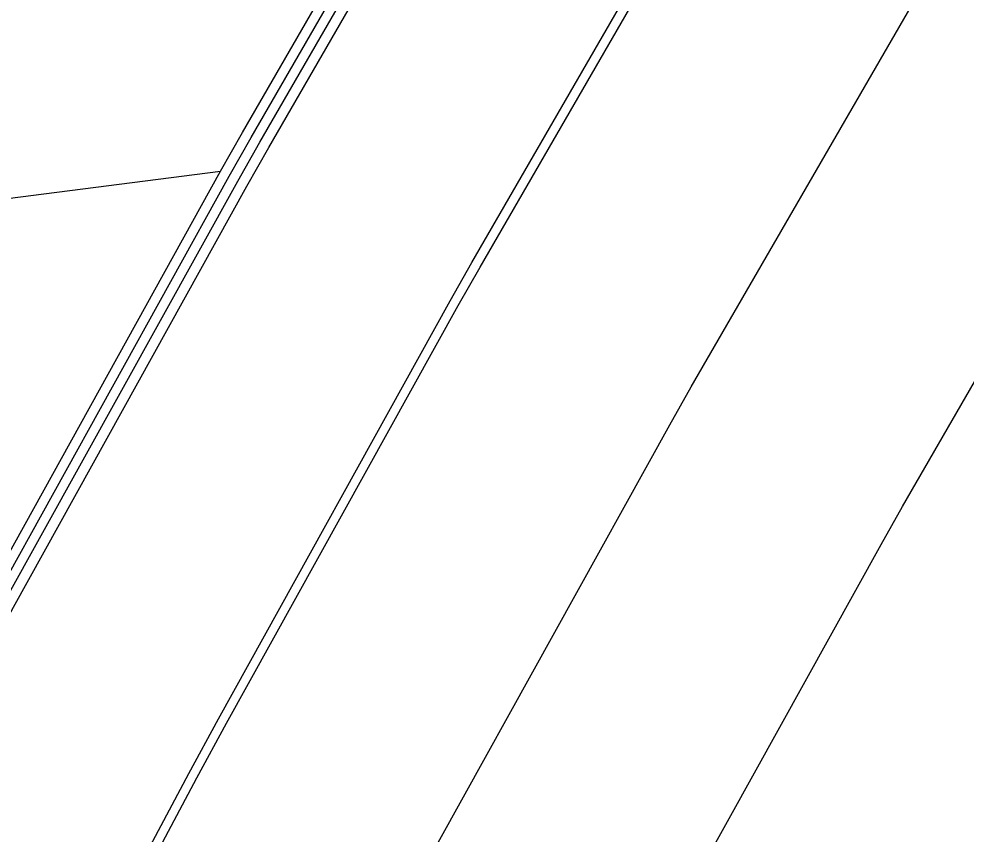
# Model space of a CAD drawing. Extents: x 1797478 to 1804836, y 246529 to 250952.
# Drawn here: x 1798114.76 to 1798161.58, y 250448.78 to 250489.07 of the extents above; entities that cross this region are included whole.
import ezdxf

# ---------------------------------------------------------------- set-up
doc = ezdxf.new("R2010")
doc.units = 0
for name, color, linetype in [('1', 7, 'Continuous'), ('EDPV-LINE', 7, 'Continuous'), ('LIMT-CSLINE', 7, 'Continuous'), ('SHDR-UPAV', 7, 'Continuous')]:
    doc.layers.add(name, color=color, linetype=linetype)

msp = doc.modelspace()

# ---------------------------------------------------------------- linework, layer by layer
for points in [[(1797965.431, 250072.714), (1797971.685, 250097.979), (1797978.217, 250123.172), (1797985.173, 250148.251), (1797992.552, 250173.209), (1798000.351, 250198.038), (1798008.568, 250222.733), (1798017.202, 250247.285), (1798026.249, 250271.688), (1798035.707, 250295.934), (1798045.573, 250320.017), (1798055.844, 250343.93), (1798066.518, 250367.667), (1798077.591, 250391.219), (1798089.061, 250414.581), (1798100.923, 250437.747), (1798111.695, 250457.982), (1798113.175, 250460.708), (1798124.727, 250481.538), (1798125.814, 250483.459), (1798138.834, 250505.994)], [(1797965.913, 250072.602), (1797972.165, 250097.859), (1797978.694, 250123.044), (1797985.648, 250148.115), (1797993.025, 250173.064), (1798000.821, 250197.886), (1798009.036, 250222.573), (1798017.667, 250247.117), (1798026.711, 250271.512), (1798036.166, 250295.75), (1798046.029, 250319.826), (1798056.297, 250343.731), (1798066.967, 250367.46), (1798078.037, 250391.005), (1798089.503, 250414.36), (1798101.362, 250437.517), (1798112.13, 250457.746), (1798113.61, 250460.471), (1798125.158, 250481.295), (1798126.244, 250483.215), (1798139.261, 250505.743)], [(1797966.389, 250072.491), (1797972.64, 250097.74), (1797979.167, 250122.917), (1797986.119, 250147.98), (1797993.493, 250172.922), (1798001.287, 250197.736), (1798009.499, 250222.414), (1798018.127, 250246.951), (1798027.168, 250271.338), (1798036.62, 250295.569), (1798046.48, 250319.637), (1798056.745, 250343.535), (1798067.412, 250367.256), (1798078.478, 250390.793), (1798089.94, 250414.14), (1798101.795, 250437.291), (1798112.56, 250457.513), (1798114.039, 250460.238), (1798125.584, 250481.054), (1798126.67, 250482.974), (1798139.682, 250505.494)], [(1798002.102, 250064.192), (1798008.058, 250088.876), (1798014.431, 250113.456), (1798021.217, 250137.925), (1798028.417, 250162.275), (1798036.026, 250186.501), (1798044.044, 250210.594), (1798052.467, 250234.549), (1798061.294, 250258.357), (1798070.522, 250282.014), (1798080.147, 250305.511), (1798090.169, 250328.842), (1798100.583, 250352.001), (1798111.387, 250374.98), (1798122.577, 250397.774), (1798134.151, 250420.375), (1798144.66, 250440.118), (1798146.105, 250442.778), (1798157.376, 250463.101), (1798158.436, 250464.975), (1798171.14, 250486.962), (1798181.526, 250504.324)], [(1798002.102, 250064.192), (1798008.058, 250088.876), (1798014.431, 250113.456), (1798021.217, 250137.925), (1798028.417, 250162.275), (1798036.026, 250186.501), (1798044.044, 250210.594), (1798052.467, 250234.549), (1798061.294, 250258.357), (1798070.522, 250282.014), (1798080.147, 250305.511), (1798090.169, 250328.842), (1798100.583, 250352.001), (1798111.387, 250374.98), (1798122.577, 250397.774), (1798134.151, 250420.375), (1798144.66, 250440.118), (1798146.105, 250442.778), (1798157.376, 250463.101), (1798158.436, 250464.975), (1798171.14, 250486.962), (1798181.526, 250504.324)], [(1798002.102, 250064.192), (1798008.058, 250088.876), (1798014.431, 250113.456), (1798021.217, 250137.925), (1798028.417, 250162.275), (1798036.026, 250186.501), (1798044.044, 250210.594), (1798052.467, 250234.549), (1798061.294, 250258.357), (1798070.522, 250282.014), (1798080.147, 250305.511), (1798090.169, 250328.842), (1798100.583, 250352.001), (1798111.387, 250374.98), (1798122.577, 250397.774), (1798134.151, 250420.375), (1798144.66, 250440.118), (1798146.105, 250442.778), (1798157.376, 250463.101), (1798158.436, 250464.975), (1798171.14, 250486.962), (1798181.526, 250504.324)], [(1798002.102, 250064.192), (1798008.058, 250088.876), (1798014.431, 250113.456), (1798021.217, 250137.925), (1798028.417, 250162.275), (1798036.026, 250186.501), (1798044.044, 250210.594), (1798052.467, 250234.549), (1798061.294, 250258.357), (1798070.522, 250282.014), (1798080.147, 250305.511), (1798090.169, 250328.842), (1798100.583, 250352.001), (1798111.387, 250374.98), (1798122.577, 250397.774), (1798134.151, 250420.375), (1798144.66, 250440.118), (1798146.105, 250442.778), (1798157.376, 250463.101), (1798158.436, 250464.975), (1798171.14, 250486.962), (1798181.526, 250504.324)], [(1797978.124, 250069.764), (1797984.327, 250094.815), (1797990.803, 250119.795), (1797997.701, 250144.662), (1798005.017, 250169.409), (1798012.75, 250194.028), (1798020.898, 250218.514), (1798029.459, 250242.858), (1798038.429, 250267.055), (1798047.807, 250291.096), (1798057.59, 250314.975), (1798067.774, 250338.686), (1798078.358, 250362.222), (1798089.337, 250385.575), (1798100.71, 250408.74), (1798112.472, 250431.709), (1798123.152, 250451.773), (1798124.621, 250454.476), (1798136.075, 250475.13), (1798137.152, 250477.035), (1798150.063, 250499.379)], [(1797978.575, 250069.66), (1797984.776, 250094.703), (1797991.25, 250119.675), (1797998.146, 250144.534), (1798005.46, 250169.274), (1798013.191, 250193.886), (1798021.336, 250218.364), (1798029.894, 250242.701), (1798038.862, 250266.89), (1798048.237, 250290.924), (1798058.016, 250314.796), (1798068.198, 250338.5), (1798078.778, 250362.028), (1798089.755, 250385.375), (1798101.124, 250408.532), (1798112.882, 250431.494), (1798123.559, 250451.553), (1798125.027, 250454.255), (1798136.478, 250474.903), (1798137.555, 250476.807), (1798150.461, 250499.144)], [(1797978.575, 250069.66), (1797984.776, 250094.703), (1797991.25, 250119.675), (1797998.146, 250144.534), (1798005.46, 250169.274), (1798013.191, 250193.886), (1798021.336, 250218.364), (1798029.894, 250242.701), (1798038.862, 250266.89), (1798048.237, 250290.924), (1798058.016, 250314.796), (1798068.198, 250338.5), (1798078.778, 250362.028), (1798089.755, 250385.375), (1798101.124, 250408.532), (1798112.882, 250431.494), (1798123.559, 250451.553), (1798125.027, 250454.255), (1798136.478, 250474.903), (1798137.555, 250476.807), (1798150.461, 250499.144)], [(1797990.265, 250066.943), (1797996.417, 250091.789), (1798002.841, 250116.565), (1798009.682, 250141.229), (1798016.938, 250165.774), (1798024.608, 250190.193), (1798032.69, 250214.479), (1798041.181, 250238.625), (1798050.078, 250262.624), (1798059.379, 250286.469), (1798069.082, 250310.154), (1798079.183, 250333.671), (1798089.681, 250357.015), (1798100.571, 250380.177), (1798111.851, 250403.153), (1798123.517, 250425.935), (1798134.11, 250445.835), (1798135.566, 250448.516), (1798146.927, 250469.002), (1798147.995, 250470.891), (1798160.8, 250493.053)]]:
    msp.add_lwpolyline(points)
at = {"layer": '1'}
msp.add_lwpolyline([(1798002.102, 250064.192), (1798008.058, 250088.876), (1798014.431, 250113.456), (1798021.217, 250137.925), (1798028.417, 250162.275), (1798036.026, 250186.501), (1798044.044, 250210.594), (1798052.467, 250234.549), (1798061.294, 250258.357), (1798070.522, 250282.014), (1798080.147, 250305.511), (1798090.169, 250328.842), (1798100.583, 250352.001), (1798111.387, 250374.98), (1798122.577, 250397.774), (1798134.151, 250420.375), (1798144.66, 250440.118), (1798146.105, 250442.778), (1798157.376, 250463.101), (1798158.436, 250464.975), (1798171.14, 250486.962), (1798181.526, 250504.324)], dxfattribs=at)
at = {"layer": 'EDPV-LINE'}
msp.add_lwpolyline([(1797978.575, 250069.66), (1797984.776, 250094.703), (1797991.25, 250119.675), (1797998.146, 250144.534), (1798005.46, 250169.274), (1798013.191, 250193.886), (1798021.336, 250218.364), (1798029.894, 250242.701), (1798038.862, 250266.89), (1798048.237, 250290.924), (1798058.016, 250314.796), (1798068.198, 250338.5), (1798078.778, 250362.028), (1798089.755, 250385.375), (1798101.124, 250408.532), (1798112.882, 250431.494), (1798123.559, 250451.553), (1798125.027, 250454.255), (1798136.478, 250474.903), (1798137.555, 250476.807), (1798150.461, 250499.144)], dxfattribs=at)
msp.add_lwpolyline([(1797978.575, 250069.66), (1797984.776, 250094.703), (1797991.25, 250119.675), (1797998.146, 250144.534), (1798005.46, 250169.274), (1798013.191, 250193.886), (1798021.336, 250218.364), (1798029.894, 250242.701), (1798038.862, 250266.89), (1798048.237, 250290.924), (1798058.016, 250314.796), (1798068.198, 250338.5), (1798078.778, 250362.028), (1798089.755, 250385.375), (1798101.124, 250408.532), (1798112.882, 250431.494), (1798123.559, 250451.553), (1798125.027, 250454.255), (1798136.478, 250474.903), (1798137.555, 250476.807), (1798150.461, 250499.144)], dxfattribs=at)
msp.add_lwpolyline([(1797978.575, 250069.66), (1797984.776, 250094.703), (1797991.25, 250119.675), (1797998.146, 250144.534), (1798005.46, 250169.274), (1798013.191, 250193.886), (1798021.336, 250218.364), (1798029.894, 250242.701), (1798038.862, 250266.89), (1798048.237, 250290.924), (1798058.016, 250314.796), (1798068.198, 250338.5), (1798078.778, 250362.028), (1798089.755, 250385.375), (1798101.124, 250408.532), (1798112.882, 250431.494), (1798123.559, 250451.553), (1798125.027, 250454.255), (1798136.478, 250474.903), (1798137.555, 250476.807), (1798150.461, 250499.144)], dxfattribs=at)
msp.add_lwpolyline([(1797978.575, 250069.66), (1797984.776, 250094.703), (1797991.25, 250119.675), (1797998.146, 250144.534), (1798005.46, 250169.274), (1798013.191, 250193.886), (1798021.336, 250218.364), (1798029.894, 250242.701), (1798038.862, 250266.89), (1798048.237, 250290.924), (1798058.016, 250314.796), (1798068.198, 250338.5), (1798078.778, 250362.028), (1798089.755, 250385.375), (1798101.124, 250408.532), (1798112.882, 250431.494), (1798123.559, 250451.553), (1798125.027, 250454.255), (1798136.478, 250474.903), (1798137.555, 250476.807), (1798150.461, 250499.144)], dxfattribs=at)
at = {"layer": 'LIMT-CSLINE'}
msp.add_lwpolyline([(1797913.867, 250084.697), (1797921.655, 250110.5), (1797928.66, 250136.468), (1797936.277, 250162.259), (1797945.955, 250187.414), (1797954.541, 250212.854), (1797963.626, 250238.111), (1797973.763, 250262.973), (1797984.617, 250287.523), (1797996.165, 250311.744), (1798006.839, 250336.268), (1798018.962, 250360.143), (1798031.367, 250383.832), (1798045.832, 250406.48), (1798052.456, 250432.938), (1798069.758, 250454.04), (1798082.297, 250473.912), (1798084.4, 250476.376), (1798124.727, 250481.538), (1798125.814, 250483.459), (1798138.834, 250505.994)], dxfattribs=at)
at = {"layer": 'SHDR-UPAV'}
msp.add_lwpolyline([(1797966.887, 250072.376), (1797973.135, 250097.616), (1797979.66, 250122.785), (1797986.61, 250147.839), (1797993.981, 250172.773), (1798001.773, 250197.578), (1798009.982, 250222.249), (1798018.608, 250246.777), (1798027.646, 250271.156), (1798037.094, 250295.379), (1798046.951, 250319.439), (1798057.212, 250343.329), (1798067.876, 250367.042), (1798078.938, 250390.572), (1798090.397, 250413.911), (1798102.248, 250437.054), (1798113.009, 250457.27), (1798114.488, 250459.993), (1798126.029, 250480.803), (1798127.114, 250482.722), (1798140.122, 250505.235)], dxfattribs=at)
msp.add_lwpolyline([(1797966.887, 250072.376), (1797973.135, 250097.616), (1797979.66, 250122.785), (1797986.61, 250147.839), (1797993.981, 250172.773), (1798001.773, 250197.578), (1798009.982, 250222.249), (1798018.608, 250246.777), (1798027.646, 250271.156), (1798037.094, 250295.379), (1798046.951, 250319.439), (1798057.212, 250343.329), (1798067.876, 250367.042), (1798078.938, 250390.572), (1798090.397, 250413.911), (1798102.248, 250437.054), (1798113.009, 250457.27), (1798114.488, 250459.993), (1798126.029, 250480.803), (1798127.114, 250482.722), (1798140.122, 250505.235)], dxfattribs=at)

doc.saveas('drawing.dxf')
